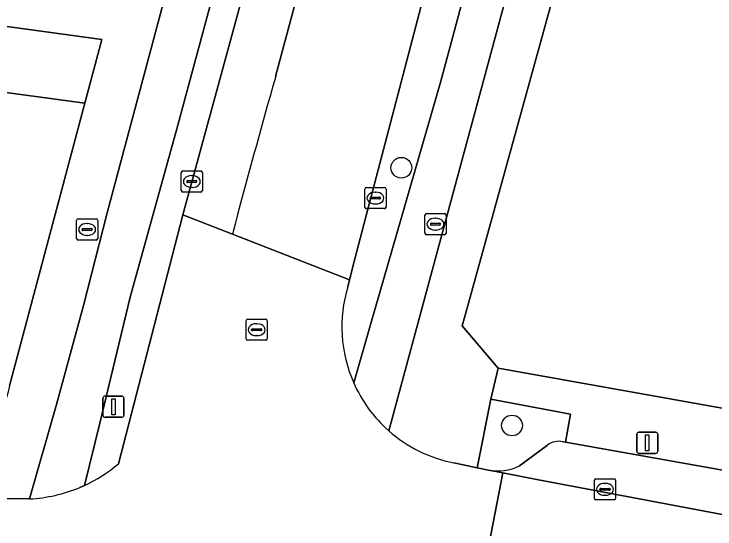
# Model space of a CAD drawing. Extents: x 160023 to 161302, y 384750 to 385707.
# Drawn here: x 160806.8 to 160839.9, y 385145.26 to 385169.58 of the extents above; entities that cross this region are included whole.
import ezdxf

# ---------------------------------------------------------------- set-up
doc = ezdxf.new("R2010")
doc.units = 0
for name, color, linetype in [('IMGEO_Boom', 7, 'Continuous'), ('IMGEO_Brandkraan', 7, 'Continuous'), ('IMGEO_Erf', 7, 'Continuous'), ('IMGEO_Fietspad_open', 7, 'Continuous'), ('IMGEO_Groenvoorziening', 7, 'Continuous'), ('IMGEO_Kolk', 7, 'Continuous'), ('IMGEO_Lichtmast', 7, 'Continuous'), ('IMGEO_Parkeervlak_open', 7, 'Continuous'), ('IMGEO_Rijbaan_lokaal_gesloten', 7, 'Continuous'), ('IMGEO_Rijbaan_lokaal_open', 7, 'Continuous'), ('IMGEO_Rioolput', 7, 'Continuous'), ('IMGEO_Verkeerseiland_open', 7, 'Continuous'), ('IMGEO_Voetpad_open', 7, 'Continuous')]:
    doc.layers.add(name, color=color, linetype=linetype)

msp = doc.modelspace()

# ---------------------------------------------------------------- linework, layer by layer
at = {"layer": 'IMGEO_Boom'}
for centre in [(160825.09, 385162.319), (160830.315, 385150.147)]:
    msp.add_circle(centre, 0.489, dxfattribs=at)
at = {"layer": 'IMGEO_Brandkraan'}
for p, q in [((160809.828, 385159.905), (160810.68, 385159.905)), ((160809.753, 385158.979), (160809.753, 385159.831)), ((160810.241, 385159.685), (160810.266, 385159.685)), ((160810.754, 385159.831), (160810.754, 385158.979)), ((160810.012, 385159.399), (160810.012, 385159.411)), ((160810.45, 385159.362), (160810.052, 385159.362)), ((160810.055, 385159.448), (160810.453, 385159.448)), ((160810.496, 385159.411), (160810.496, 385159.399)), ((160810.68, 385158.905), (160809.828, 385158.905)), ((160810.264, 385159.125), (160810.239, 385159.125))]:
    msp.add_line(p, q, dxfattribs=at)
for points in [[(160809.828, 385159.905), (160810.68, 385159.905)], [(160809.753, 385158.979), (160809.753, 385159.831)], [(160810.754, 385159.831), (160810.754, 385158.979)], [(160810.68, 385158.905), (160809.828, 385158.905)]]:
    msp.add_lwpolyline(points, dxfattribs=at)
for centre, radius, start, end in [((160809.83, 385159.829), 0.0765, 91.552, 178.448), ((160809.83, 385159.829), 0.0765, 91.552, 178.448), ((160810.678, 385159.829), 0.0765, 1.552, 88.448), ((160810.678, 385159.829), 0.0765, 1.552, 88.448), ((160810.052, 385159.408), 0.0403, 85.8775, 175.7526), ((160810.049, 385159.398), 0.0366, 178.938, 274.7102), ((160810.453, 385159.405), 0.043, 264.8664, 352.4533), ((160810.457, 385159.41), 0.0386, 1.7309, 96.639), ((160809.83, 385158.981), 0.0765, 181.552, 268.448), ((160809.83, 385158.981), 0.0765, 181.552, 268.448), ((160810.678, 385158.981), 0.0765, 271.552, 358.448), ((160810.678, 385158.981), 0.0765, 271.552, 358.448)]:
    msp.add_arc(centre, radius, start, end, dxfattribs=at)
for centre, major_axis, ratio, start_param, end_param in [((160810.24, 385159.405), (-0.387, 0.002), 0.722429, 4.712389, 7.853982), ((160810.265, 385159.405), (-0.39, 0.002), 0.717154, 1.570796, 4.712389)]:
    msp.add_ellipse(centre, major_axis=major_axis, ratio=ratio, start_param=start_param, end_param=end_param, dxfattribs=at)
at = {"layer": 'IMGEO_Erf'}
msp.add_lwpolyline([(160857.838, 385261.928), (160843.665, 385209.639), (160843.359, 385209.719), (160842.901, 385208.163), (160839.422, 385196.35), (160828.142, 385155.466), (160827.967, 385154.858), (160829.664, 385152.853), (160840.243, 385150.96), (160858.134, 385147.331), (160867.002, 385145.029), (160880.219, 385141.047)], dxfattribs=at)
at = {"layer": 'IMGEO_Fietspad_open'}
for points in [[(160824.493, 385149.9), (160837.259, 385197.132)], [(160833.084, 385189.191), (160826.95, 385166.407), (160823.651, 385154.96), (160822.841, 385152.159)], [(160818.272, 385187.051), (160817.28, 385182.728), (160815.678, 385176.763), (160813.786, 385169.837), (160811.191, 385160.187), (160810.076, 385155.818), (160808.803, 385151.144), (160807.536, 385146.679)], [(160809.901, 385147.221), (160810.125, 385147.319), (160810.856, 385150.251), (160812.29, 385156.213), (160814.485, 385164.153), (160817.027, 385173.549)]]:
    msp.add_lwpolyline(points, dxfattribs=at)
for centre, radius, start, end in [((160828.829, 385154.804), 6.546, 203.8349, 228.5209), ((160807.135, 385153.859), 7.192, 273.1963, 292.6195)]:
    msp.add_arc(centre, radius, start, end, dxfattribs=at)
at = {"layer": 'IMGEO_Groenvoorziening'}
msp.add_lwpolyline([(160797.327, 385167.104), (160810.137, 385165.364), (160810.939, 385168.377), (160793.492, 385170.784), (160796.158, 385155.427), (160796.979, 385150.695), (160800.149, 385150.66)], close=True, dxfattribs=at)
for points in [[(160810.137, 385165.364), (160797.327, 385167.104), (160800.149, 385150.66), (160805.322, 385150.602)], [(160806.581, 385152.013), (160810.137, 385165.364)], [(160832.722, 385149.378), (160832.834, 385149.358), (160833.083, 385150.69), (160829.315, 385151.389), (160828.67, 385148.151), (160829.203, 385148.041)], [(160830.665, 385148.248), (160831.997, 385149.218)]]:
    msp.add_lwpolyline(points, dxfattribs=at)
for centre, radius, start, end in [((160832.518, 385148.578), 0.825, 75.7199, 129.1703), ((160829.626, 385150.32), 2.318, 259.4885, 296.629)]:
    msp.add_arc(centre, radius, start, end, dxfattribs=at)
at = {"layer": 'IMGEO_Kolk'}
for p, q in [((160814.695, 385161.242), (160814.695, 385162.094)), ((160814.77, 385162.168), (160815.622, 385162.168)), ((160815.183, 385161.948), (160815.208, 385161.948)), ((160815.696, 385162.094), (160815.696, 385161.242)), ((160814.954, 385161.662), (160814.954, 385161.674)), ((160815.392, 385161.625), (160814.994, 385161.625)), ((160814.997, 385161.711), (160815.395, 385161.711)), ((160815.438, 385161.674), (160815.438, 385161.662)), ((160815.206, 385161.388), (160815.181, 385161.388)), ((160823.365, 385160.461), (160823.365, 385161.313)), ((160823.44, 385161.387), (160824.292, 385161.387)), ((160824.366, 385161.313), (160824.366, 385160.461)), ((160815.622, 385161.168), (160814.77, 385161.168)), ((160823.624, 385160.881), (160823.624, 385160.893)), ((160823.667, 385160.93), (160824.065, 385160.93)), ((160823.853, 385161.167), (160823.878, 385161.167)), ((160824.108, 385160.893), (160824.108, 385160.881)), ((160824.062, 385160.844), (160823.664, 385160.844)), ((160823.876, 385160.607), (160823.851, 385160.607)), ((160824.292, 385160.387), (160823.44, 385160.387)), ((160826.2, 385159.23), (160826.2, 385160.082)), ((160826.275, 385160.156), (160827.127, 385160.156)), ((160826.688, 385159.936), (160826.713, 385159.936)), ((160827.201, 385160.082), (160827.201, 385159.23)), ((160826.459, 385159.65), (160826.459, 385159.662)), ((160826.897, 385159.613), (160826.499, 385159.613)), ((160826.502, 385159.699), (160826.9, 385159.699)), ((160826.943, 385159.662), (160826.943, 385159.65)), ((160826.711, 385159.376), (160826.686, 385159.376)), ((160827.127, 385159.156), (160826.275, 385159.156)), ((160834.28, 385147.632), (160835.132, 385147.632)), ((160834.205, 385146.706), (160834.205, 385147.558)), ((160834.693, 385147.412), (160834.718, 385147.412)), ((160835.206, 385147.558), (160835.206, 385146.706)), ((160834.464, 385147.126), (160834.464, 385147.138)), ((160834.902, 385147.089), (160834.504, 385147.089)), ((160834.507, 385147.175), (160834.905, 385147.175)), ((160834.948, 385147.138), (160834.948, 385147.126)), ((160835.132, 385146.632), (160834.28, 385146.632)), ((160834.716, 385146.852), (160834.691, 385146.852))]:
    msp.add_line(p, q, dxfattribs=at)
for points in [[(160814.695, 385161.242), (160814.695, 385162.094)], [(160814.77, 385162.168), (160815.622, 385162.168)], [(160815.696, 385162.094), (160815.696, 385161.242)], [(160823.365, 385160.461), (160823.365, 385161.313)], [(160823.44, 385161.387), (160824.292, 385161.387)], [(160824.366, 385161.313), (160824.366, 385160.461)], [(160815.622, 385161.168), (160814.77, 385161.168)], [(160824.292, 385160.387), (160823.44, 385160.387)], [(160826.2, 385159.23), (160826.2, 385160.082)], [(160826.275, 385160.156), (160827.127, 385160.156)], [(160827.201, 385160.082), (160827.201, 385159.23)], [(160827.127, 385159.156), (160826.275, 385159.156)], [(160834.28, 385147.632), (160835.132, 385147.632)], [(160834.205, 385146.706), (160834.205, 385147.558)], [(160835.206, 385147.558), (160835.206, 385146.706)], [(160835.132, 385146.632), (160834.28, 385146.632)]]:
    msp.add_lwpolyline(points, dxfattribs=at)
for centre, radius, start, end in [((160814.772, 385162.092), 0.0765, 91.552, 178.448), ((160814.772, 385162.092), 0.0765, 91.552, 178.448), ((160815.62, 385162.092), 0.0765, 1.552, 88.448), ((160815.62, 385162.092), 0.0765, 1.552, 88.448), ((160814.994, 385161.671), 0.0403, 85.8775, 175.7526), ((160814.991, 385161.661), 0.0366, 178.938, 274.7102), ((160815.395, 385161.668), 0.043, 264.8664, 352.4533), ((160815.399, 385161.673), 0.0386, 1.7309, 96.639), ((160814.772, 385161.244), 0.0765, 181.552, 268.448), ((160814.772, 385161.244), 0.0765, 181.552, 268.448), ((160815.62, 385161.244), 0.0765, 271.552, 358.448), ((160815.62, 385161.244), 0.0765, 271.552, 358.448), ((160823.442, 385161.311), 0.0765, 91.552, 178.448), ((160823.442, 385161.311), 0.0765, 91.552, 178.448), ((160824.29, 385161.311), 0.0765, 1.552, 88.448), ((160824.29, 385161.311), 0.0765, 1.552, 88.448), ((160823.664, 385160.89), 0.0403, 85.8775, 175.7526), ((160823.661, 385160.88), 0.0366, 178.938, 274.7102), ((160824.065, 385160.887), 0.043, 264.8664, 352.4533), ((160824.069, 385160.892), 0.0386, 1.7309, 96.639), ((160823.442, 385160.463), 0.0765, 181.552, 268.448), ((160823.442, 385160.463), 0.0765, 181.552, 268.448), ((160824.29, 385160.463), 0.0765, 271.552, 358.448), ((160824.29, 385160.463), 0.0765, 271.552, 358.448), ((160826.277, 385160.08), 0.0765, 91.552, 178.448), ((160826.277, 385160.08), 0.0765, 91.552, 178.448), ((160827.125, 385160.08), 0.0765, 1.552, 88.448), ((160827.125, 385160.08), 0.0765, 1.552, 88.448), ((160826.499, 385159.659), 0.0403, 85.8775, 175.7526), ((160826.496, 385159.649), 0.0366, 178.938, 274.7102), ((160826.9, 385159.656), 0.043, 264.8664, 352.4533), ((160826.904, 385159.661), 0.0386, 1.7309, 96.639), ((160826.277, 385159.232), 0.0765, 181.552, 268.448), ((160826.277, 385159.232), 0.0765, 181.552, 268.448), ((160827.125, 385159.232), 0.0765, 271.552, 358.448), ((160827.125, 385159.232), 0.0765, 271.552, 358.448), ((160834.282, 385147.556), 0.0765, 91.552, 178.448), ((160834.282, 385147.556), 0.0765, 91.552, 178.448), ((160835.13, 385147.556), 0.0765, 1.552, 88.448), ((160835.13, 385147.556), 0.0765, 1.552, 88.448), ((160834.504, 385147.135), 0.0403, 85.8775, 175.7526), ((160834.501, 385147.125), 0.0366, 178.938, 274.7102), ((160834.905, 385147.132), 0.043, 264.8664, 352.4533), ((160834.909, 385147.137), 0.0386, 1.7309, 96.639), ((160834.282, 385146.708), 0.0765, 181.552, 268.448), ((160834.282, 385146.708), 0.0765, 181.552, 268.448), ((160835.13, 385146.708), 0.0765, 271.552, 358.448), ((160835.13, 385146.708), 0.0765, 271.552, 358.448)]:
    msp.add_arc(centre, radius, start, end, dxfattribs=at)
for centre, major_axis, ratio, start_param, end_param in [((160815.182, 385161.668), (-0.387, 0.002), 0.722429, 4.712389, 7.853982), ((160815.207, 385161.668), (-0.39, 0.002), 0.717154, 1.570796, 4.712389), ((160823.852, 385160.887), (-0.387, 0.002), 0.722429, 4.712389, 7.853982), ((160823.877, 385160.887), (-0.39, 0.002), 0.717154, 1.570796, 4.712389), ((160826.687, 385159.656), (-0.387, 0.002), 0.722429, 4.712389, 7.853982), ((160826.712, 385159.656), (-0.39, 0.002), 0.717154, 1.570796, 4.712389), ((160834.692, 385147.132), (-0.387, 0.002), 0.722429, 4.712389, 7.853982), ((160834.717, 385147.132), (-0.39, 0.002), 0.717154, 1.570796, 4.712389)]:
    msp.add_ellipse(centre, major_axis=major_axis, ratio=ratio, start_param=start_param, end_param=end_param, dxfattribs=at)
at = {"layer": 'IMGEO_Lichtmast'}
for p, q in [((160810.999, 385150.633), (160810.999, 385151.433)), ((160810.999, 385151.433), (160810.999, 385150.633)), ((160811.099, 385151.533), (160811.889, 385151.533)), ((160811.889, 385151.533), (160811.099, 385151.533)), ((160811.989, 385151.433), (160811.989, 385150.633)), ((160811.989, 385150.633), (160811.989, 385151.433)), ((160811.889, 385150.533), (160811.099, 385150.533)), ((160811.099, 385150.533), (160811.889, 385150.533)), ((160836.207, 385148.931), (160836.207, 385149.731)), ((160836.207, 385149.731), (160836.207, 385148.931)), ((160836.307, 385149.831), (160837.097, 385149.831)), ((160837.097, 385149.831), (160836.307, 385149.831)), ((160837.197, 385149.731), (160837.197, 385148.931)), ((160837.197, 385148.931), (160837.197, 385149.731)), ((160837.097, 385148.831), (160836.307, 385148.831)), ((160836.307, 385148.831), (160837.097, 385148.831))]:
    msp.add_line(p, q, dxfattribs=at)
for points in [[(160811.419, 385151.408), (160811.569, 385151.408), (160811.569, 385150.658), (160811.419, 385150.658), (160811.419, 385151.408)], [(160836.627, 385149.706), (160836.777, 385149.706), (160836.777, 385148.956), (160836.627, 385148.956), (160836.627, 385149.706)]]:
    msp.add_lwpolyline(points, dxfattribs=at)
for centre, start, end in [((160811.099, 385151.433), 90, 180), ((160811.099, 385151.433), 90, 180), ((160811.889, 385151.433), 0, 90), ((160811.889, 385151.433), 360, 90), ((160811.099, 385150.633), 180, 270), ((160811.099, 385150.633), 180, 270), ((160811.889, 385150.633), 270, 0), ((160811.889, 385150.633), 270, 0), ((160836.307, 385149.731), 90, 180), ((160836.307, 385149.731), 90, 180), ((160837.097, 385149.731), 0, 90), ((160837.097, 385149.731), 360, 90), ((160836.307, 385148.931), 180, 270), ((160836.307, 385148.931), 180, 270), ((160837.097, 385148.931), 270, 0), ((160837.097, 385148.931), 270, 0)]:
    msp.add_arc(centre, 0.1, start, end, dxfattribs=at)
at = {"layer": 'IMGEO_Parkeervlak_open'}
for points in [[(160842.641, 385147.611), (160842.482, 385147.639), (160832.834, 385149.358), (160832.722, 385149.378)], [(160831.997, 385149.218), (160830.665, 385148.248)], [(160829.203, 385148.041), (160829.885, 385147.909), (160831.568, 385147.582), (160847.165, 385144.634), (160856.663, 385142.653)]]:
    msp.add_lwpolyline(points, dxfattribs=at)
for centre, radius, start, end in [((160832.518, 385148.578), 0.825, 75.7199, 129.1703), ((160829.626, 385150.32), 2.318, 259.4885, 296.629)]:
    msp.add_arc(centre, radius, start, end, dxfattribs=at)
at = {"layer": 'IMGEO_Rijbaan_lokaal_gesloten'}
for points in [[(160817.112, 385159.186), (160822.644, 385157.031), (160822.894, 385158.013), (160826.528, 385171.898), (160829.718, 385183.645), (160831.662, 385190.69), (160832.71, 385194.375), (160832.862, 385194.91), (160836.766, 385208.44), (160838.403, 385215.06), (160841.381, 385227.33)], [(160834.844, 385226.277), (160833.905, 385221.859), (160831.138, 385211.158), (160828.752, 385202.399), (160825.094, 385188.763), (160824.556, 385186.759), (160819.155, 385166.628)], [(160822.561, 385156.702), (160822.644, 385157.031), (160817.112, 385159.186), (160814.768, 385160.099), (160811.738, 385148.338)], [(160829.885, 385147.909), (160829.203, 385148.041), (160828.67, 385148.151), (160827.566, 385148.378)], [(160826.463, 385143.461), (160828.378, 385143.124), (160828.942, 385143.034), (160829.885, 385147.909)], [(160810.125, 385147.319), (160809.901, 385147.221)], [(160807.536, 385146.679), (160804.963, 385146.696), (160801.59, 385146.686), (160801.321, 385146.685), (160800.079, 385146.69), (160799.672, 385143.034), (160799.425, 385140.811), (160799.602, 385140.764), (160803.977, 385140.68)]]:
    msp.add_lwpolyline(points, dxfattribs=at)
for centre, radius, start, end in [((161174.795, 385064.995), 369.877, 164.05142, 165.2469), ((160828.836, 385154.809), 6.554, 163.2091, 203.8447), ((160828.829, 385154.804), 6.546, 203.8349, 228.5209), ((160828.831, 385154.795), 6.54, 228.4535, 258.8497), ((160807.131, 385153.845), 7.18, 294.6471, 309.9176), ((160807.135, 385153.859), 7.192, 273.1963, 292.6195)]:
    msp.add_arc(centre, radius, start, end, dxfattribs=at)
at = {"layer": 'IMGEO_Rijbaan_lokaal_open'}
for points in [[(160822.08, 385187.224), (160821.345, 385184.194), (160814.768, 385160.099), (160817.112, 385159.186)], [(160819.155, 385166.628), (160824.556, 385186.759)], [(160856.663, 385142.653), (160847.165, 385144.634), (160831.568, 385147.582), (160829.885, 385147.909), (160828.942, 385143.034), (160841.518, 385140.719)]]:
    msp.add_lwpolyline(points, dxfattribs=at)
msp.add_arc((161174.795, 385064.995), 369.877, 164.05142, 165.2469, dxfattribs=at)
at = {"layer": 'IMGEO_Rioolput'}
for p, q in [((160817.758, 385154.244), (160817.758, 385155.096)), ((160817.833, 385155.17), (160818.685, 385155.17)), ((160818.246, 385154.95), (160818.271, 385154.95)), ((160818.759, 385155.096), (160818.759, 385154.244)), ((160818.017, 385154.664), (160818.017, 385154.676)), ((160818.455, 385154.627), (160818.057, 385154.627)), ((160818.06, 385154.713), (160818.458, 385154.713)), ((160818.501, 385154.676), (160818.501, 385154.664)), ((160818.269, 385154.39), (160818.244, 385154.39)), ((160818.685, 385154.17), (160817.833, 385154.17))]:
    msp.add_line(p, q, dxfattribs=at)
for points in [[(160817.758, 385154.244), (160817.758, 385155.096)], [(160817.833, 385155.17), (160818.685, 385155.17)], [(160818.759, 385155.096), (160818.759, 385154.244)], [(160818.685, 385154.17), (160817.833, 385154.17)]]:
    msp.add_lwpolyline(points, dxfattribs=at)
for centre, radius, start, end in [((160817.835, 385155.094), 0.0765, 91.552, 178.448), ((160817.835, 385155.094), 0.0765, 91.552, 178.448), ((160818.683, 385155.094), 0.0765, 1.552, 88.448), ((160818.683, 385155.094), 0.0765, 1.552, 88.448), ((160818.057, 385154.673), 0.0403, 85.8775, 175.7526), ((160818.054, 385154.663), 0.0366, 178.938, 274.7102), ((160818.458, 385154.67), 0.043, 264.8664, 352.4533), ((160818.462, 385154.675), 0.0386, 1.7309, 96.639), ((160817.835, 385154.246), 0.0765, 181.552, 268.448), ((160817.835, 385154.246), 0.0765, 181.552, 268.448), ((160818.683, 385154.246), 0.0765, 271.552, 358.448), ((160818.683, 385154.246), 0.0765, 271.552, 358.448)]:
    msp.add_arc(centre, radius, start, end, dxfattribs=at)
for centre, major_axis, ratio, start_param, end_param in [((160818.245, 385154.67), (-0.387, 0.002), 0.722429, 4.712389, 7.853982), ((160818.27, 385154.67), (-0.39, 0.002), 0.717154, 1.570796, 4.712389)]:
    msp.add_ellipse(centre, major_axis=major_axis, ratio=ratio, start_param=start_param, end_param=end_param, dxfattribs=at)
at = {"layer": 'IMGEO_Verkeerseiland_open'}
for points in [[(160832.393, 385190.5), (160831.662, 385190.69), (160829.718, 385183.645), (160826.528, 385171.898), (160822.894, 385158.013), (160822.644, 385157.031), (160822.561, 385156.702)], [(160822.841, 385152.159), (160823.651, 385154.96), (160826.95, 385166.407), (160833.084, 385189.191)], [(160820.622, 385187.643), (160817.027, 385173.549), (160814.485, 385164.153), (160812.29, 385156.213), (160810.856, 385150.251), (160810.125, 385147.319)], [(160811.738, 385148.338), (160814.768, 385160.099), (160821.345, 385184.194)]]:
    msp.add_lwpolyline(points, dxfattribs=at)
for centre, radius, start, end in [((160828.836, 385154.809), 6.554, 163.2091, 203.8447), ((160807.131, 385153.845), 7.18, 294.6471, 309.9176)]:
    msp.add_arc(centre, radius, start, end, dxfattribs=at)
at = {"layer": 'IMGEO_Voetpad_open'}
for points in [[(160855.269, 385268.646), (160860.622, 385294.947), (160862.415, 385303.755), (160862.586, 385304.594), (160859.149, 385304.375), (160858.629, 385301.571), (160856.221, 385289.034), (160853.846, 385277.381), (160851.941, 385267.247), (160849.501, 385253.411), (160848.894, 385250), (160847.207, 385240.526), (160843.344, 385222.33), (160839.826, 385208.232), (160837.259, 385197.132), (160824.493, 385149.9)], [(160827.566, 385148.378), (160828.67, 385148.151), (160829.315, 385151.389), (160829.664, 385152.853), (160827.967, 385154.858), (160828.142, 385155.466), (160839.422, 385196.35), (160842.901, 385208.163)], [(160791.509, 385195.605), (160791.493, 385196.048), (160790.362, 385195.995), (160790.114, 385200.742), (160790.104, 385200.939), (160788.669, 385200.864), (160788.849, 385197.119), (160784.023, 385198.789), (160785.107, 385194.294), (160785.222, 385193.652), (160786.421, 385186.975), (160788.35, 385176.226), (160789.348, 385170.668), (160790.29, 385165.478), (160792.243, 385154.725), (160796.158, 385155.427), (160793.492, 385170.784), (160810.939, 385168.377), (160810.137, 385165.364), (160806.581, 385152.013), (160806.513, 385151.672), (160804.963, 385146.696), (160807.536, 385146.679), (160808.803, 385151.144)], [(160808.803, 385151.144), (160810.076, 385155.818), (160811.191, 385160.187), (160813.786, 385169.837), (160815.678, 385176.763), (160817.28, 385182.728), (160818.272, 385187.051)], [(160840.243, 385150.96), (160829.664, 385152.853), (160829.315, 385151.389), (160833.083, 385150.69), (160832.834, 385149.358), (160842.482, 385147.639), (160842.769, 385148.953), (160847.849, 385147.956), (160847.575, 385146.619), (160861.135, 385143.866), (160861.44, 385145.103), (160866.384, 385143.671), (160866.087, 385142.406), (160866.219, 385142.379), (160870.515, 385140.992), (160880.259, 385137.599), (160880.615, 385138.861), (160885.559, 385137.147), (160885.144, 385135.774), (160889.656, 385134.109)]]:
    msp.add_lwpolyline(points, dxfattribs=at)
msp.add_arc((160828.831, 385154.795), 6.54, 228.4535, 258.8497, dxfattribs=at)

doc.saveas('drawing.dxf')
